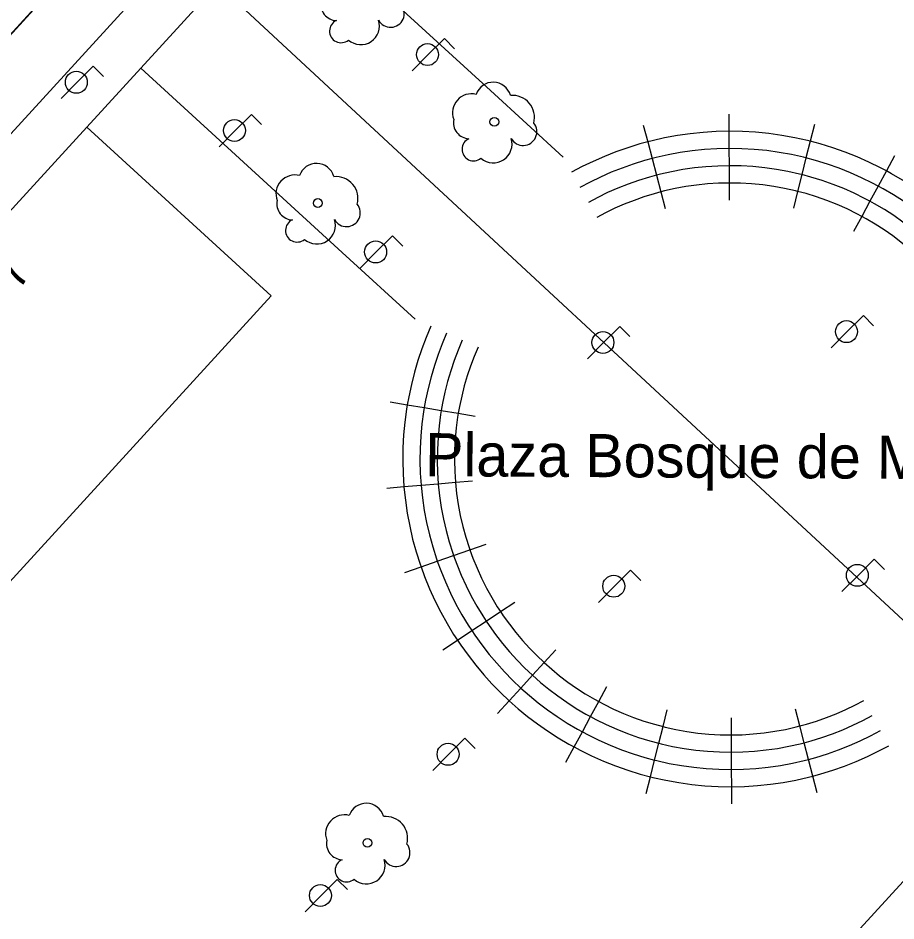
# Model space of a CAD drawing. Extents: x 282771 to 285132, y 4823109 to 4825496.
# Drawn here: x 283243.2 to 283294.1, y 4823138.5 to 4823190.8 of the extents above; entities that cross this region are included whole.
import ezdxf

# ---------------------------------------------------------------- set-up
doc = ezdxf.new("R2010")
doc.units = 0
for name, color, linetype in [('ACERA-BORDILLO', 7, 'Continuous'), ('ACERA-INTERIOR', 7, 'Continuous'), ('ARBOL', 7, 'Continuous'), ('CALLE-EJE', 7, 'Continuous'), ('CALLE-TEXTO', 7, 'Continuous'), ('EDIFICIO', 7, 'Continuous'), ('FAROLA', 7, 'Continuous'), ('NUM-PORTAL', 7, 'Continuous'), ('SENAL-VIARIA', 7, 'Continuous')]:
    doc.layers.add(name, color=color, linetype=linetype)

msp = doc.modelspace()

# ---------------------------------------------------------------- linework, layer by layer
at = {"layer": 'ACERA-BORDILLO'}
msp.add_lwpolyline([(283237.943, 4823109), (283214.88, 4823130.465), (283211.692, 4823130.306), (283205.535, 4823136.037), (283205.221, 4823136.356), (283204.928, 4823136.714), (283204.663, 4823137.109), (283204.431, 4823137.539), (283204.238, 4823137.999), (283204.091, 4823138.483), (283203.992, 4823138.984), (283203.945, 4823139.496), (283203.951, 4823140.01), (283204.009, 4823140.518), (283204.117, 4823141.012), (283204.272, 4823141.486), (283204.469, 4823141.932), (283204.702, 4823142.348), (283204.965, 4823142.728), (283205.252, 4823143.072), (283285.906, 4823231.219)], dxfattribs=at)
at = {"layer": 'ACERA-INTERIOR'}
for points in [[(283247.209, 4823184.483), (283250.334, 4823187.899), (283258.935, 4823197.298), (283262.06, 4823200.714)], [(283258.935, 4823197.298), (283270.619, 4823186.607), (283274.849, 4823182.737)], [(283250.334, 4823187.899), (283262.019, 4823177.207), (283266.249, 4823173.337)], [(283284.45, 4823185.239), (283284.454, 4823184.238)], [(283279.492, 4823184.593), (283279.745, 4823183.622)], [(283289.413, 4823184.635), (283289.169, 4823183.663)], [(283284.454, 4823184.238), (283283.719, 4823184.222), (283282.961, 4823184.174), (283282.21, 4823184.096), (283281.465, 4823183.989), (283280.729, 4823183.854), (283280.004, 4823183.691), (283279.745, 4823183.622)], [(283289.169, 4823183.663), (283289.022, 4823183.702), (283288.277, 4823183.867), (283287.525, 4823184.002), (283286.767, 4823184.108), (283286.006, 4823184.182), (283285.243, 4823184.226), (283284.48, 4823184.239), (283284.454, 4823184.238)], [(283284.454, 4823184.238), (283284.459, 4823183.238)], [(283279.745, 4823183.622), (283279.291, 4823183.501), (283278.591, 4823183.285), (283277.906, 4823183.045), (283277.237, 4823182.781), (283276.584, 4823182.495), (283275.95, 4823182.188), (283275.334, 4823181.862)], [(283279.745, 4823183.622), (283279.997, 4823182.654)], [(283289.169, 4823183.663), (283288.925, 4823182.693)], [(283293.593, 4823181.937), (283293.246, 4823182.125), (283292.579, 4823182.453), (283291.895, 4823182.756), (283291.196, 4823183.033), (283290.483, 4823183.284), (283289.758, 4823183.507), (283289.169, 4823183.663)], [(283284.459, 4823183.238), (283283.762, 4823183.222), (283283.044, 4823183.177), (283282.332, 4823183.104), (283281.627, 4823183.002), (283280.93, 4823182.874), (283280.243, 4823182.72), (283279.997, 4823182.654)], [(283288.925, 4823182.693), (283288.786, 4823182.73), (283288.08, 4823182.887), (283287.367, 4823183.015), (283286.65, 4823183.115), (283285.928, 4823183.185), (283285.205, 4823183.227), (283284.483, 4823183.239), (283284.459, 4823183.238)], [(283284.459, 4823183.238), (283284.463, 4823182.239)], [(283294.072, 4823182.819), (283293.593, 4823181.937)], [(283279.997, 4823182.654), (283279.567, 4823182.54), (283278.904, 4823182.335), (283278.255, 4823182.108), (283277.621, 4823181.858), (283277.003, 4823181.587), (283276.401, 4823181.296), (283275.818, 4823180.987)], [(283279.997, 4823182.654), (283280.249, 4823181.687)], [(283284.463, 4823182.239), (283283.805, 4823182.223), (283283.127, 4823182.181), (283282.454, 4823182.111), (283281.788, 4823182.016), (283281.13, 4823181.894), (283280.481, 4823181.749), (283280.249, 4823181.687)], [(283288.681, 4823181.724), (283288.55, 4823181.758), (283287.883, 4823181.906), (283287.21, 4823182.027), (283286.532, 4823182.121), (283285.851, 4823182.188), (283285.168, 4823182.227), (283284.486, 4823182.239), (283284.463, 4823182.239)], [(283284.463, 4823182.239), (283284.467, 4823181.239)], [(283288.925, 4823182.693), (283288.681, 4823181.724)], [(283293.117, 4823181.058), (283292.788, 4823181.236), (283292.156, 4823181.547), (283291.508, 4823181.834), (283290.846, 4823182.097), (283290.17, 4823182.334), (283289.483, 4823182.546), (283288.925, 4823182.693)], [(283288.681, 4823181.724), (283288.437, 4823180.754)], [(283292.64, 4823180.179), (283292.329, 4823180.347), (283291.732, 4823180.641), (283291.12, 4823180.912), (283290.495, 4823181.16), (283289.857, 4823181.385), (283289.208, 4823181.584), (283288.681, 4823181.724)], [(283293.593, 4823181.937), (283293.117, 4823181.058)], [(283297.361, 4823179.257), (283296.838, 4823179.718), (283296.293, 4823180.164), (283295.725, 4823180.595), (283295.136, 4823181.007), (283294.525, 4823181.401), (283293.895, 4823181.774), (283293.593, 4823181.937)], [(283280.249, 4823181.687), (283279.843, 4823181.579), (283279.217, 4823181.386), (283278.604, 4823181.171), (283278.005, 4823180.935), (283277.421, 4823180.679), (283276.853, 4823180.404), (283276.302, 4823180.112)], [(283280.249, 4823181.687), (283280.501, 4823180.719)], [(283284.467, 4823181.239), (283283.848, 4823181.224), (283283.21, 4823181.184), (283282.577, 4823181.119), (283281.95, 4823181.029), (283281.33, 4823180.915), (283280.72, 4823180.777), (283280.501, 4823180.719)], [(283288.437, 4823180.754), (283288.314, 4823180.787), (283287.686, 4823180.926), (283287.053, 4823181.04), (283286.415, 4823181.128), (283285.774, 4823181.191), (283285.131, 4823181.228), (283284.489, 4823181.239), (283284.467, 4823181.239)], [(283284.467, 4823181.239), (283284.471, 4823180.239)], [(283280.501, 4823180.719), (283280.119, 4823180.618), (283279.53, 4823180.436), (283278.953, 4823180.234), (283278.389, 4823180.011), (283277.84, 4823179.771), (283277.305, 4823179.512), (283276.787, 4823179.237)], [(283280.501, 4823180.719), (283280.753, 4823179.754)], [(283288.437, 4823180.754), (283288.194, 4823179.786)], [(283292.163, 4823179.3), (283291.871, 4823179.459), (283291.309, 4823179.735), (283290.733, 4823179.99), (283290.144, 4823180.224), (283289.544, 4823180.435), (283288.933, 4823180.623), (283288.437, 4823180.754)], [(283293.117, 4823181.058), (283292.64, 4823180.179)], [(283296.686, 4823178.519), (283296.191, 4823178.956), (283295.674, 4823179.379), (283295.136, 4823179.787), (283294.578, 4823180.177), (283294, 4823180.55), (283293.403, 4823180.904), (283293.117, 4823181.058)], [(283292.64, 4823180.179), (283292.163, 4823179.3)], [(283296.011, 4823177.781), (283295.543, 4823178.194), (283295.055, 4823178.593), (283294.547, 4823178.978), (283294.02, 4823179.348), (283293.474, 4823179.7), (283292.91, 4823180.033), (283292.64, 4823180.179)], [(283292.163, 4823179.3), (283291.688, 4823178.424)], [(283295.336, 4823177.044), (283294.896, 4823177.432), (283294.436, 4823177.808), (283293.958, 4823178.17), (283293.462, 4823178.518), (283292.948, 4823178.849), (283292.417, 4823179.163), (283292.163, 4823179.3)], [(283267.163, 4823172.932), (283266.893, 4823172.29), (283266.643, 4823171.63), (283266.416, 4823170.955), (283266.213, 4823170.265), (283266.034, 4823169.561), (283265.881, 4823168.845), (283265.801, 4823168.382)], [(283268.077, 4823172.527), (283267.821, 4823171.919), (283267.585, 4823171.294), (283267.37, 4823170.654), (283267.177, 4823170.001), (283267.008, 4823169.334), (283266.863, 4823168.655), (283266.787, 4823168.217)], [(283268.992, 4823172.122), (283268.75, 4823171.548), (283268.527, 4823170.958), (283268.323, 4823170.353), (283268.141, 4823169.736), (283267.982, 4823169.106), (283267.845, 4823168.466), (283267.773, 4823168.051)], [(283269.906, 4823171.718), (283269.678, 4823171.177), (283269.468, 4823170.621), (283269.277, 4823170.053), (283269.106, 4823169.472), (283268.955, 4823168.879), (283268.827, 4823168.276), (283268.759, 4823167.886)], [(283264.812, 4823168.548), (283265.801, 4823168.382)], [(283265.801, 4823168.382), (283265.755, 4823168.118), (283265.657, 4823167.381), (283265.587, 4823166.636), (283265.547, 4823165.885), (283265.536, 4823165.13), (283265.556, 4823164.371), (283265.604, 4823163.637)], [(283265.801, 4823168.382), (283266.787, 4823168.217)], [(283266.787, 4823168.217), (283266.744, 4823167.966), (283266.651, 4823167.268), (283266.585, 4823166.563), (283266.546, 4823165.851), (283266.536, 4823165.135), (283266.555, 4823164.417), (283266.601, 4823163.721)], [(283266.787, 4823168.217), (283267.773, 4823168.051)], [(283267.773, 4823168.051), (283267.732, 4823167.815), (283267.644, 4823167.156), (283267.582, 4823166.489), (283267.546, 4823165.817), (283267.536, 4823165.141), (283267.554, 4823164.463), (283267.597, 4823163.806)], [(283267.773, 4823168.051), (283268.759, 4823167.886)], [(283268.759, 4823167.886), (283268.721, 4823167.663), (283268.638, 4823167.043), (283268.579, 4823166.416), (283268.545, 4823165.783), (283268.536, 4823165.147), (283268.553, 4823164.508), (283268.593, 4823163.89)], [(283268.759, 4823167.886), (283269.743, 4823167.721)], [(283268.593, 4823163.89), (283269.589, 4823163.974)], [(283264.607, 4823163.552), (283265.604, 4823163.637)], [(283265.604, 4823163.637), (283266.601, 4823163.721)], [(283265.604, 4823163.637), (283265.606, 4823163.612), (283265.687, 4823162.853), (283265.798, 4823162.097), (283265.94, 4823161.345), (283266.111, 4823160.599), (283266.313, 4823159.862), (283266.544, 4823159.135), (283266.595, 4823158.992)], [(283266.601, 4823163.721), (283267.597, 4823163.806)], [(283266.601, 4823163.721), (283266.602, 4823163.697), (283266.679, 4823162.978), (283266.784, 4823162.262), (283266.918, 4823161.55), (283267.081, 4823160.844), (283267.272, 4823160.145), (283267.49, 4823159.456), (283267.539, 4823159.321)], [(283267.597, 4823163.806), (283268.593, 4823163.89)], [(283267.597, 4823163.806), (283267.599, 4823163.783), (283267.671, 4823163.104), (283267.77, 4823162.427), (283267.897, 4823161.755), (283268.051, 4823161.088), (283268.231, 4823160.428), (283268.437, 4823159.777), (283268.484, 4823159.649)], [(283268.593, 4823163.89), (283268.595, 4823163.869), (283268.663, 4823163.23), (283268.756, 4823162.593), (283268.876, 4823161.96), (283269.02, 4823161.332), (283269.19, 4823160.711), (283269.384, 4823160.099), (283269.428, 4823159.978)], [(283269.428, 4823159.978), (283270.37, 4823160.306)], [(283268.484, 4823159.649), (283269.428, 4823159.978)], [(283269.428, 4823159.978), (283269.603, 4823159.496), (283269.844, 4823158.904), (283270.107, 4823158.325), (283270.392, 4823157.759), (283270.698, 4823157.208), (283271.022, 4823156.673), (283271.206, 4823156.396)], [(283266.595, 4823158.992), (283267.539, 4823159.321)], [(283267.539, 4823159.321), (283268.484, 4823159.649)], [(283267.539, 4823159.321), (283267.736, 4823158.778), (283268.007, 4823158.112), (283268.304, 4823157.461), (283268.624, 4823156.824), (283268.968, 4823156.204), (283269.333, 4823155.602), (283269.54, 4823155.29)], [(283268.484, 4823159.649), (283268.669, 4823159.137), (283268.926, 4823158.508), (283269.206, 4823157.893), (283269.508, 4823157.292), (283269.833, 4823156.706), (283270.178, 4823156.138), (283270.373, 4823155.843)], [(283265.649, 4823158.662), (283266.595, 4823158.992)], [(283266.595, 4823158.992), (283266.803, 4823158.419), (283267.089, 4823157.716), (283267.402, 4823157.028), (283267.74, 4823156.357), (283268.103, 4823155.702), (283268.489, 4823155.067), (283268.707, 4823154.738)], [(283271.206, 4823156.396), (283272.037, 4823156.947)], [(283270.373, 4823155.843), (283271.206, 4823156.396)], [(283271.206, 4823156.396), (283271.365, 4823156.155), (283271.725, 4823155.654), (283272.101, 4823155.172), (283272.491, 4823154.708), (283272.894, 4823154.264), (283273.309, 4823153.84), (283273.735, 4823153.435)], [(283269.54, 4823155.29), (283270.373, 4823155.843)], [(283270.373, 4823155.843), (283270.542, 4823155.587), (283270.924, 4823155.055), (283271.324, 4823154.542), (283271.738, 4823154.05), (283272.167, 4823153.578), (283272.608, 4823153.127), (283273.06, 4823152.698)], [(283268.707, 4823154.738), (283269.54, 4823155.29)], [(283269.54, 4823155.29), (283269.719, 4823155.019), (283270.124, 4823154.456), (283270.546, 4823153.913), (283270.985, 4823153.392), (283271.439, 4823152.892), (283271.906, 4823152.415), (283272.385, 4823151.96)], [(283267.87, 4823154.183), (283268.707, 4823154.738)], [(283268.707, 4823154.738), (283268.896, 4823154.452), (283269.323, 4823153.857), (283269.769, 4823153.284), (283270.232, 4823152.733), (283270.711, 4823152.206), (283271.204, 4823151.702), (283271.71, 4823151.222)], [(283273.735, 4823153.435), (283274.41, 4823154.173)], [(283273.06, 4823152.698), (283273.735, 4823153.435)], [(283273.735, 4823153.435), (283274.175, 4823153.047), (283274.635, 4823152.671), (283275.113, 4823152.309), (283275.609, 4823151.961), (283276.123, 4823151.63), (283276.654, 4823151.316), (283276.908, 4823151.179)], [(283272.385, 4823151.96), (283273.06, 4823152.698)], [(283273.06, 4823152.698), (283273.528, 4823152.285), (283274.016, 4823151.886), (283274.524, 4823151.501), (283275.051, 4823151.132), (283275.597, 4823150.779), (283276.161, 4823150.446), (283276.431, 4823150.3)], [(283271.71, 4823151.222), (283272.385, 4823151.96)], [(283272.385, 4823151.96), (283272.88, 4823151.523), (283273.397, 4823151.1), (283273.935, 4823150.693), (283274.493, 4823150.302), (283275.072, 4823149.929), (283275.669, 4823149.575), (283275.955, 4823149.421)], [(283276.908, 4823151.179), (283277.383, 4823152.055)], [(283271.035, 4823150.484), (283271.71, 4823151.222)], [(283271.71, 4823151.222), (283272.233, 4823150.761), (283272.778, 4823150.315), (283273.346, 4823149.884), (283273.936, 4823149.472), (283274.546, 4823149.078), (283275.176, 4823148.705), (283275.478, 4823148.542)], [(283276.431, 4823150.3), (283276.908, 4823151.179)], [(283276.908, 4823151.179), (283277.201, 4823151.02), (283277.762, 4823150.744), (283278.338, 4823150.489), (283278.927, 4823150.255), (283279.527, 4823150.044), (283280.138, 4823149.856), (283280.634, 4823149.725)], [(283288.57, 4823149.76), (283288.952, 4823149.862), (283289.541, 4823150.043), (283290.118, 4823150.246), (283290.682, 4823150.468), (283291.231, 4823150.708), (283291.766, 4823150.967), (283292.285, 4823151.242)], [(283275.955, 4823149.421), (283276.431, 4823150.3)], [(283276.431, 4823150.3), (283276.742, 4823150.132), (283277.339, 4823149.838), (283277.951, 4823149.567), (283278.576, 4823149.319), (283279.214, 4823149.094), (283279.863, 4823148.895), (283280.39, 4823148.755)], [(283280.634, 4823149.725), (283280.877, 4823150.693)], [(283288.57, 4823149.76), (283288.318, 4823150.725)], [(283288.822, 4823148.792), (283289.228, 4823148.9), (283289.854, 4823149.093), (283290.467, 4823149.308), (283291.066, 4823149.544), (283291.65, 4823149.8), (283292.218, 4823150.075), (283292.769, 4823150.367)], [(283284.604, 4823149.24), (283284.6, 4823150.24)], [(283275.478, 4823148.542), (283275.955, 4823149.421)], [(283275.955, 4823149.421), (283276.284, 4823149.243), (283276.916, 4823148.932), (283277.563, 4823148.645), (283278.226, 4823148.382), (283278.901, 4823148.145), (283279.588, 4823147.933), (283280.146, 4823147.786)], [(283280.39, 4823148.755), (283280.634, 4823149.725)], [(283280.634, 4823149.725), (283280.758, 4823149.692), (283281.385, 4823149.553), (283282.018, 4823149.439), (283282.657, 4823149.351), (283283.298, 4823149.288), (283283.94, 4823149.251), (283284.583, 4823149.24), (283284.604, 4823149.24)], [(283284.604, 4823149.24), (283285.224, 4823149.255), (283285.861, 4823149.295), (283286.494, 4823149.36), (283287.121, 4823149.45), (283287.741, 4823149.564), (283288.351, 4823149.702), (283288.57, 4823149.76)], [(283288.822, 4823148.792), (283288.57, 4823149.76)], [(283289.074, 4823147.825), (283289.504, 4823147.939), (283290.167, 4823148.144), (283290.816, 4823148.371), (283291.45, 4823148.621), (283292.068, 4823148.892), (283292.67, 4823149.183), (283293.253, 4823149.492)], [(283280.146, 4823147.786), (283280.39, 4823148.755)], [(283280.39, 4823148.755), (283280.522, 4823148.721), (283281.188, 4823148.573), (283281.861, 4823148.452), (283282.539, 4823148.358), (283283.22, 4823148.291), (283283.903, 4823148.252), (283284.586, 4823148.24), (283284.608, 4823148.241)], [(283284.608, 4823148.241), (283284.604, 4823149.24)], [(283284.608, 4823148.241), (283285.267, 4823148.256), (283285.944, 4823148.298), (283286.617, 4823148.368), (283287.283, 4823148.463), (283287.941, 4823148.585), (283288.59, 4823148.73), (283288.822, 4823148.792)], [(283289.074, 4823147.825), (283288.822, 4823148.792)], [(283274.999, 4823147.66), (283275.478, 4823148.542)], [(283275.478, 4823148.542), (283275.825, 4823148.354), (283276.492, 4823148.026), (283277.176, 4823147.723), (283277.875, 4823147.446), (283278.588, 4823147.195), (283279.313, 4823146.972), (283279.902, 4823146.816)], [(283284.613, 4823147.241), (283284.608, 4823148.241)], [(283289.326, 4823146.857), (283289.78, 4823146.978), (283290.48, 4823147.194), (283291.165, 4823147.434), (283291.834, 4823147.698), (283292.487, 4823147.984), (283293.122, 4823148.291), (283293.738, 4823148.617)], [(283279.902, 4823146.816), (283280.146, 4823147.786)], [(283280.146, 4823147.786), (283280.285, 4823147.749), (283280.991, 4823147.592), (283281.704, 4823147.464), (283282.422, 4823147.365), (283283.143, 4823147.294), (283283.866, 4823147.252), (283284.589, 4823147.24), (283284.613, 4823147.241)], [(283284.613, 4823147.241), (283285.31, 4823147.257), (283286.027, 4823147.302), (283286.739, 4823147.375), (283287.445, 4823147.477), (283288.141, 4823147.605), (283288.828, 4823147.759), (283289.074, 4823147.825)], [(283289.326, 4823146.857), (283289.074, 4823147.825)], [(283284.617, 4823146.241), (283284.613, 4823147.241)], [(283279.658, 4823145.844), (283279.902, 4823146.816)], [(283279.902, 4823146.816), (283280.049, 4823146.777), (283280.794, 4823146.612), (283281.546, 4823146.477), (283282.304, 4823146.371), (283283.065, 4823146.297), (283283.829, 4823146.253), (283284.592, 4823146.24), (283284.617, 4823146.241)], [(283284.617, 4823146.241), (283285.353, 4823146.258), (283286.11, 4823146.305), (283286.862, 4823146.383), (283287.606, 4823146.49), (283288.342, 4823146.625), (283289.067, 4823146.788), (283289.326, 4823146.857)], [(283289.579, 4823145.886), (283289.326, 4823146.857)], [(283284.621, 4823145.24), (283284.617, 4823146.241)]]:
    msp.add_lwpolyline(points, dxfattribs=at)
at = {"layer": 'ARBOL'}
for centre in [(283270.848, 4823184.784), (283260.607, 4823180.077), (283263.487, 4823142.983)]:
    msp.add_circle(centre, 0.255, dxfattribs=at)
for centre, radius, start, end in [((283261.72, 4823191.594), 0.935, 168.599, 268.1324), ((283264.83, 4823191.064), 0.797, 208.9625, 38.991), ((283261.96, 4823190.044), 0.672, 113.7367, 309.4725), ((283263.1, 4823190.344), 1.086, 228.9545, 17.928), ((283270.778, 4823186.044), 1.038, 15.6423, 161.3843), ((283269.518, 4823185.314), 1.097, 75.4318, 200.5561), ((283271.908, 4823185.044), 1.272, 345.0327, 95.7993), ((283269.408, 4823184.744), 0.935, 168.599, 268.1324), ((283272.518, 4823184.214), 0.797, 208.9625, 38.991), ((283269.648, 4823183.194), 0.672, 113.7367, 309.4725), ((283270.788, 4823183.494), 1.086, 228.9545, 17.928), ((283260.537, 4823181.337), 1.038, 15.6423, 161.3843), ((283259.277, 4823180.607), 1.097, 75.4318, 200.5561), ((283261.667, 4823180.337), 1.272, 345.0327, 95.7993), ((283259.167, 4823180.037), 0.935, 168.599, 268.1324), ((283262.277, 4823179.507), 0.797, 208.9625, 38.991), ((283259.407, 4823178.487), 0.672, 113.7367, 309.4725), ((283260.547, 4823178.787), 1.086, 228.9545, 17.928), ((283263.417, 4823144.243), 1.038, 15.6423, 161.3843), ((283262.157, 4823143.513), 1.097, 75.4318, 200.5561), ((283264.547, 4823143.243), 1.272, 345.0327, 95.7993), ((283262.047, 4823142.943), 0.935, 168.599, 268.1324), ((283265.157, 4823142.413), 0.797, 208.9625, 38.991), ((283262.287, 4823141.393), 0.672, 113.7367, 309.4725), ((283263.427, 4823141.693), 1.086, 228.9545, 17.928)]:
    msp.add_arc(centre, radius, start, end, dxfattribs=at)
at = {"layer": 'CALLE-EJE'}
msp.add_line((283249.727, 4823197.471), (283319.378, 4823132.88), dxfattribs=at)
msp.add_lwpolyline([(283196.866, 4823139.698), (283288.345, 4823239.678)], dxfattribs=at)
at = {"layer": 'EDIFICIO'}
for points in [[(283232.237, 4823119.975), (283208.259, 4823141.914), (283247.209, 4823184.483), (283257.907, 4823174.695), (283228.745, 4823142.824), (283242.025, 4823130.673), (283232.237, 4823119.975)], [(283243.303, 4823109.85), (283253.091, 4823120.547), (283265.604, 4823109.099), (283294.771, 4823140.976), (283305.469, 4823131.188), (283285.167, 4823109)]]:
    msp.add_lwpolyline(points, dxfattribs=at)
at = {"layer": 'FAROLA'}
for p, q in [((283267.951, 4823189.616), (283267.011, 4823188.686)), ((283268.541, 4823189.026), (283267.951, 4823189.616)), ((283267.011, 4823188.686), (283266.081, 4823187.746)), ((283247.581, 4823188.01), (283246.641, 4823187.08)), ((283248.171, 4823187.42), (283247.581, 4823188.01)), ((283246.641, 4823187.08), (283245.711, 4823186.14)), ((283256.754, 4823185.213), (283255.814, 4823184.283)), ((283257.344, 4823184.623), (283256.754, 4823185.213)), ((283255.814, 4823184.283), (283254.884, 4823183.343)), ((283264.943, 4823178.173), (283264.003, 4823177.243)), ((283265.533, 4823177.583), (283264.943, 4823178.173)), ((283264.003, 4823177.243), (283263.073, 4823176.303)), ((283292.257, 4823173.553), (283291.317, 4823172.623)), ((283292.847, 4823172.963), (283292.257, 4823173.553)), ((283278.127, 4823172.923), (283277.187, 4823171.993)), ((283278.717, 4823172.333), (283278.127, 4823172.923)), ((283291.317, 4823172.623), (283290.387, 4823171.683)), ((283277.187, 4823171.993), (283276.257, 4823171.053)), ((283292.887, 4823159.423), (283291.947, 4823158.493)), ((283293.477, 4823158.833), (283292.887, 4823159.423)), ((283278.757, 4823158.793), (283277.817, 4823157.863)), ((283279.347, 4823158.203), (283278.757, 4823158.793)), ((283291.947, 4823158.493), (283291.017, 4823157.553)), ((283277.817, 4823157.863), (283276.887, 4823156.923)), ((283269.147, 4823149.05), (283268.207, 4823148.12)), ((283269.737, 4823148.46), (283269.147, 4823149.05)), ((283268.207, 4823148.12), (283267.277, 4823147.18)), ((283261.741, 4823140.862), (283260.801, 4823139.932)), ((283262.331, 4823140.272), (283261.741, 4823140.862)), ((283260.801, 4823139.932), (283259.871, 4823138.992))]:
    msp.add_line(p, q, dxfattribs=at)
for centre in [(283266.971, 4823188.686), (283246.601, 4823187.08), (283255.774, 4823184.283), (283263.963, 4823177.243), (283291.277, 4823172.623), (283277.147, 4823171.993), (283291.907, 4823158.493), (283277.777, 4823157.863), (283268.167, 4823148.12), (283260.761, 4823139.932)]:
    msp.add_circle(centre, 0.637, dxfattribs=at)
at = {"layer": 'SENAL-VIARIA'}
msp.add_lwpolyline([(283245.14, 4823192.411), (283213.786, 4823158.121)], dxfattribs=at)

# ---------------------------------------------------------------- texts
at = {"layer": 'CALLE-TEXTO'}
msp.add_text('Plaza Bosque de Muniellos', height=2.5, rotation=359.6819, dxfattribs=at).set_placement((283266.826, 4823164.241))
at = {"layer": 'NUM-PORTAL'}
msp.add_text('7', height=2, rotation=59.209, dxfattribs=at).set_placement((283243.287, 4823174.937))

doc.saveas('drawing.dxf')
